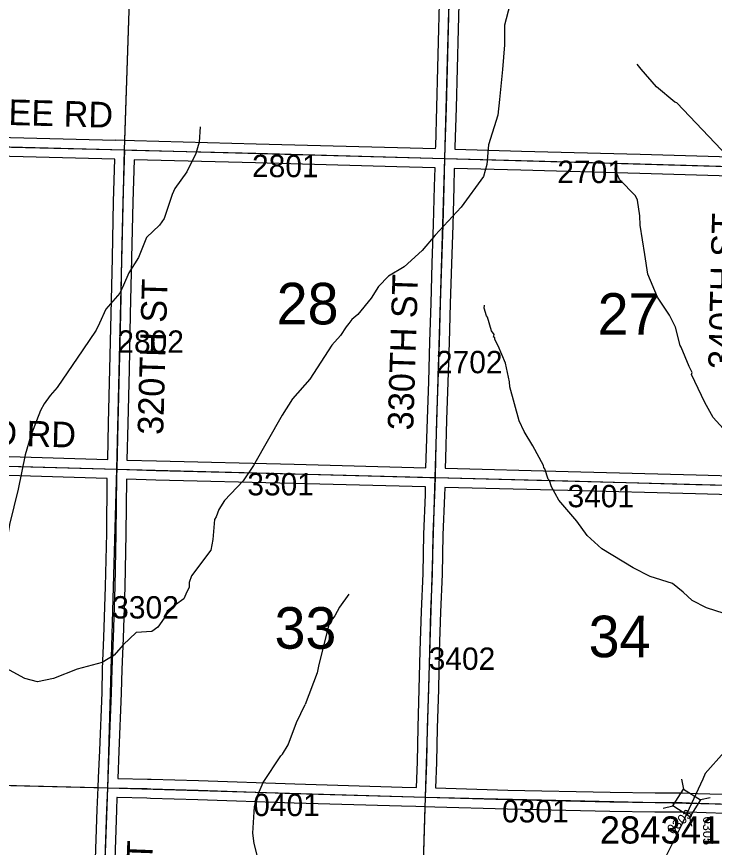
# Model space of a CAD drawing. Extents: x -132.8 to -73.3, y -60 to -26.
# Drawn here: x -108.333 to -106.152, y -50.892 to -48.294 of the extents above; entities that cross this region are included whole.
import ezdxf

# ---------------------------------------------------------------- set-up
doc = ezdxf.new("R2010")
doc.units = 0
for name, color, linetype in [('tdCoHydroRiver', 7, 'Continuous'), ('tdCoSecRdNmbr', 7, 'Continuous'), ('tdCoSecRdTxt', 7, 'Continuous'), ('tdCoSecRteBand', 7, 'Continuous'), ('tdCoSecRteCL', 7, 'Continuous'), ('tdCoSectLine', 7, 'Continuous'), ('tdCoSectLinePart', 7, 'Continuous'), ('tdCoSectNmbr', 7, 'Continuous'), ('tdCoStrucSec', 7, 'Continuous'), ('tdCoStrucSecFHWANum', 7, 'Continuous'), ('tdCoSurfEarth', 7, 'Continuous'), ('tdCoSurfGravel', 7, 'Continuous'), ('tdCoTwpBndry', 7, 'Continuous'), ('tdCoTwpBndryShd', 7, 'Continuous')]:
    doc.layers.add(name, color=color, linetype=linetype)

msp = doc.modelspace()

# ---------------------------------------------------------------- linework, layer by layer
at = {"layer": 'tdCoHydroRiver'}
for points in [[(-106.7802, -48.2124), (-106.808, -48.3206), (-106.8079, -48.3821), (-106.8145, -48.4592), (-106.8231, -48.5537), (-106.829, -48.6024), (-106.858, -48.6948), (-106.8626, -48.7562), (-106.873, -48.7939), (-106.9432, -48.89), (-107.0242, -48.978), (-107.0648, -49.0259), (-107.1212, -49.0766), (-107.1708, -49.1054), (-107.2016, -49.1378), (-107.2246, -49.1751), (-107.2668, -49.2261), (-107.2846, -49.2415)], [(-106.0507, -48.7947), (-106.2694, -48.5638), (-106.2756, -48.5621), (-106.3329, -48.5134), (-106.3805, -48.4586), (-106.3927, -48.4425)], [(-107.7594, -48.6385), (-107.7622, -48.6873), (-107.7724, -48.7218), (-107.8007, -48.7795), (-107.8382, -48.8322), (-107.8466, -48.8509), (-107.872, -48.926), (-107.8867, -48.9462), (-107.9271, -48.9847), (-107.9522, -49.0472), (-107.9818, -49.0954), (-107.9985, -49.1344), (-108.0102, -49.1594), (-108.054, -49.2088)], [(-106.094, -49.6155), (-106.1555, -49.5478), (-106.1812, -49.5014), (-106.2233, -49.4137), (-106.2216, -49.4074), (-106.2306, -49.3882), (-106.256, -49.3277), (-106.2591, -49.3229), (-106.2735, -49.2657), (-106.2915, -49.2274), (-106.3296, -49.1713), (-106.3595, -49.0996), (-106.369, -49.0379), (-106.3842, -48.946), (-106.3851, -48.9176), (-106.3918, -48.8685), (-106.3978, -48.8542), (-106.4487, -48.804), (-106.4622, -48.7737), (-106.462, -48.7674)], [(-108.054, -49.2088), (-108.0739, -49.2525), (-108.0839, -49.2743), (-108.1264, -49.3364), (-108.2066, -49.4544), (-108.2277, -49.4791), (-108.2473, -49.5055), (-108.2588, -49.5257), (-108.2891, -49.6039), (-108.3063, -49.665), (-108.3278, -49.7717), (-108.3557, -49.8831), (-108.3908, -50.0952), (-108.3979, -50.1297), (-108.3999, -50.2133), (-108.3969, -50.2197), (-108.3935, -50.2734), (-108.4001, -50.2874)], [(-106.0695, -50.1778), (-106.176, -50.1436), (-106.2213, -50.1205), (-106.249, -50.0946), (-106.2831, -50.0669), (-106.352, -50.0448), (-106.4051, -50.0183), (-106.5031, -49.9591), (-106.5494, -49.917), (-106.5815, -49.872), (-106.6383, -49.806), (-106.661, -49.7644), (-106.6668, -49.7454), (-106.6715, -49.7405), (-106.6818, -49.7087), (-106.6848, -49.7039), (-106.6862, -49.6976), (-106.7195, -49.6368), (-106.7468, -49.592), (-106.7618, -49.5585), (-106.7908, -49.4521), (-106.792, -49.4363), (-106.8049, -49.3776), (-106.8272, -49.3234), (-106.8378, -49.3043), (-106.8377, -49.2979), (-106.8424, -49.2963), (-106.8406, -49.2884), (-106.8482, -49.2772), (-106.8614, -49.2343), (-106.8644, -49.2295), (-106.8718, -49.2056), (-106.87, -49.1962)], [(-107.2846, -49.2415), (-107.2943, -49.2539), (-107.3025, -49.2647), (-107.3205, -49.2911), (-107.348, -49.322), (-107.4168, -49.4276), (-107.4704, -49.4894), (-107.5032, -49.5407), (-107.5922, -49.6979), (-107.6249, -49.746), (-107.6832, -49.8077), (-107.7012, -49.8357), (-107.7096, -49.8591), (-107.7146, -49.8669), (-107.7192, -49.9299), (-107.7263, -49.9629), (-107.7866, -50.0435), (-107.7934, -50.0638), (-107.7938, -50.0796), (-107.8005, -50.0936), (-107.8105, -50.1155), (-107.8361, -50.1338), (-107.8619, -50.1537), (-107.8719, -50.1755), (-107.8915, -50.2034), (-107.9107, -50.2172), (-107.9598, -50.2207), (-108.0001, -50.2592), (-108.0277, -50.2917), (-108.0661, -50.3144), (-108.144, -50.3346), (-108.2173, -50.3644), (-108.268, -50.3742), (-108.3072, -50.3638), (-108.3665, -50.3324)], [(-107.294, -50.101), (-107.3234, -50.1413), (-107.3382, -50.1678), (-107.3561, -50.191), (-107.3893, -50.3259), (-107.393, -50.3463), (-107.431, -50.4459)], [(-107.5762, -50.9372), (-107.5907, -50.8801), (-107.5946, -50.8484), (-107.5895, -50.7649), (-107.5775, -50.7258), (-107.5625, -50.6899), (-107.5068, -50.606), (-107.502, -50.6014), (-107.4839, -50.5718), (-107.4586, -50.5014), (-107.431, -50.4459)], [(-105.9869, -50.4789), (-106.0741, -50.5567), (-106.1208, -50.595), (-106.1808, -50.6614), (-106.1875, -50.6786), (-106.259, -50.8315), (-106.317, -50.9484), (-106.4196, -51.1479), (-106.4228, -51.1494), (-106.5388, -51.3801), (-106.5477, -51.4225), (-106.5472, -51.6008), (-106.5669, -51.7196), (-106.5745, -51.7646), (-106.583, -51.7926), (-106.63, -51.8954), (-106.6352, -51.9158)]]:
    msp.add_lwpolyline(points, dxfattribs=at)
at = {"layer": 'tdCoSecRteBand'}
for points in [[(-108.3943, -48.6711), (-108.0244, -48.6802), (-108.0243, -48.6802), (-108.0243, -48.68), (-107.9943, -48.6809), (-107.9644, -48.6816), (-107.9644, -48.6817), (-107.5843, -48.6916), (-107.5842, -48.6916), (-107.5842, -48.6916), (-107.1426, -48.7037), (-107.1425, -48.7037), (-107.1425, -48.7037), (-107.0231, -48.707), (-107.0231, -48.707), (-107.0229, -48.7005), (-107.0194, -48.5777), (-107.016, -48.4547), (-107.0128, -48.3319), (-107.0128, -48.3319), (-107.0128, -48.3319), (-107.0095, -48.2125)], [(-106.9496, -48.2142), (-106.9528, -48.3335), (-106.956, -48.4563), (-106.956, -48.4563), (-106.956, -48.4564), (-106.9594, -48.5794), (-106.9629, -48.7022), (-106.9629, -48.7022), (-106.9629, -48.7023), (-106.9631, -48.7087), (-106.7549, -48.7145), (-106.3833, -48.7246), (-106.3832, -48.7246), (-106.3832, -48.7246), (-106.029, -48.735)], [(-108.0483, -49.6791), (-108.0458, -49.5653), (-108.0458, -49.5652), (-108.0458, -49.5652), (-108.0413, -49.3966), (-108.0376, -49.2245), (-108.0376, -49.2245), (-108.0376, -49.2245), (-108.0337, -49.0482), (-108.03, -48.8721), (-108.03, -48.872), (-108.03, -48.8719), (-108.0261, -48.7402), (-108.3959, -48.7311)], [(-107.0533, -49.705), (-107.0527, -49.6751), (-107.0527, -49.675), (-107.0527, -49.6748), (-107.049, -49.5535), (-107.049, -49.5534), (-107.049, -49.5533), (-107.0448, -49.435), (-107.0409, -49.3116), (-107.0374, -49.1901), (-107.034, -49.0658), (-107.034, -49.0657), (-107.034, -49.0656), (-107.0298, -48.9441), (-107.0266, -48.8258), (-107.0266, -48.8258), (-107.0266, -48.8258), (-107.0248, -48.767), (-107.1442, -48.7636), (-107.5858, -48.7516), (-107.9661, -48.7416), (-107.97, -48.8735), (-107.9737, -49.0495), (-107.9737, -49.0495), (-107.9737, -49.0495), (-107.9777, -49.2258), (-107.9814, -49.3979), (-107.9814, -49.398), (-107.9814, -49.3981), (-107.9858, -49.5667), (-107.9883, -49.6809), (-107.896, -49.6837), (-107.4657, -49.6943), (-107.4657, -49.6943), (-107.4657, -49.6943), (-107.0533, -49.705)], [(-106.0308, -48.795), (-106.3849, -48.7846), (-106.7565, -48.7745), (-106.7565, -48.7745), (-106.7565, -48.7745), (-106.9648, -48.7687), (-106.9648, -48.7687), (-106.9666, -48.8275), (-106.9698, -48.9458), (-106.9698, -48.946), (-106.9698, -48.9461), (-106.974, -49.0675), (-106.9774, -49.1917), (-106.9774, -49.1917), (-106.9774, -49.1918), (-106.9809, -49.3133), (-106.9809, -49.3134), (-106.9809, -49.3134), (-106.9848, -49.437), (-106.9848, -49.437), (-106.9848, -49.4371), (-106.989, -49.5554), (-106.9927, -49.6765), (-106.9934, -49.7066), (-106.9932, -49.7066), (-106.6088, -49.7165), (-106.6087, -49.7165), (-106.6087, -49.7165), (-106.209, -49.7271), (-106.209, -49.7271), (-106.2089, -49.7271), (-106.0593, -49.7313)], [(-108.3563, -49.6698), (-108.0483, -49.6791)], [(-108.0874, -50.9595), (-108.0808, -50.7738), (-108.0808, -50.7737), (-108.0808, -50.7736), (-108.078, -50.7047), (-108.0773, -50.675), (-108.0768, -50.675), (-108.0734, -50.5894), (-108.0734, -50.5894), (-108.0734, -50.5894), (-108.066, -50.408), (-108.0645, -50.3345), (-108.0645, -50.3342), (-108.0645, -50.3339), (-108.0603, -50.2358), (-108.0549, -50.0761), (-108.0515, -49.9102), (-108.0496, -49.7393), (-108.0496, -49.7393), (-108.0496, -49.7391), (-108.0499, -49.7391), (-108.3581, -49.7298)], [(-107.0833, -50.705), (-107.0803, -50.6245), (-107.0781, -50.5178), (-107.0781, -50.5176), (-107.0781, -50.5175), (-107.0744, -50.3972), (-107.0717, -50.2782), (-107.0717, -50.2781), (-107.0717, -50.278), (-107.0677, -50.1547), (-107.0677, -50.1545), (-107.0677, -50.1543), (-107.0626, -50.0361), (-107.0604, -49.9132), (-107.0603, -49.9128), (-107.0603, -49.9124), (-107.0552, -49.7902), (-107.0546, -49.7651), (-107.0546, -49.765), (-107.0548, -49.765), (-107.0548, -49.765), (-107.4672, -49.7542), (-107.8976, -49.7436), (-107.8976, -49.7436), (-107.8977, -49.7436), (-107.9896, -49.7409), (-107.9915, -49.9111), (-107.9915, -49.9112), (-107.9915, -49.9114), (-107.9949, -50.0776), (-107.9949, -50.0778), (-107.9949, -50.078), (-108.0003, -50.238), (-108.0004, -50.2381), (-108.0004, -50.2383), (-108.0045, -50.3361), (-108.006, -50.4095), (-108.006, -50.4098), (-108.006, -50.4101), (-108.0134, -50.5918), (-108.0168, -50.6765), (-107.9239, -50.6789), (-107.9238, -50.6789), (-107.9238, -50.6789), (-107.9124, -50.6792), (-107.7647, -50.6835), (-107.7646, -50.6835), (-107.7645, -50.6836), (-107.4638, -50.6942), (-107.128, -50.7038), (-107.0833, -50.705)], [(-106.061, -49.7912), (-106.2106, -49.787), (-106.6103, -49.7764), (-106.9946, -49.7666), (-106.9952, -49.7918), (-106.9952, -49.7921), (-106.9952, -49.7924), (-107.0004, -49.9146), (-107.0026, -50.0375), (-107.0026, -50.0379), (-107.0026, -50.0383), (-107.0078, -50.1568), (-107.0117, -50.2797), (-107.0144, -50.3987), (-107.0144, -50.3988), (-107.0144, -50.399), (-107.0181, -50.5192), (-107.0203, -50.626), (-107.0203, -50.6263), (-107.0204, -50.6265), (-107.0234, -50.7067), (-106.7974, -50.7131), (-106.4775, -50.7198), (-106.337, -50.7218), (-106.2526, -50.7221), (-106.2522, -50.7222), (-106.2517, -50.7222), (-106.2045, -50.7237), (-106.0874, -50.7272)], [(-106.0891, -50.7872), (-106.2063, -50.7837), (-106.2064, -50.7837), (-106.2064, -50.7837), (-106.2533, -50.7821), (-106.3374, -50.7818), (-106.3375, -50.7818), (-106.3377, -50.7818), (-106.4785, -50.7798), (-106.4786, -50.7798), (-106.4787, -50.7798), (-106.7988, -50.7731), (-106.7989, -50.7731), (-106.799, -50.7731), (-107.0253, -50.7667), (-107.0256, -50.7667), (-107.0256, -50.767), (-107.0555, -50.7658), (-107.0853, -50.765), (-107.1297, -50.7637), (-107.1297, -50.7637), (-107.1297, -50.7637), (-107.4656, -50.7541), (-107.4657, -50.7541), (-107.4658, -50.7541), (-107.7666, -50.7435), (-107.9141, -50.7392), (-107.9255, -50.7388), (-108.0192, -50.7365), (-108.0193, -50.7369), (-108.0208, -50.776), (-108.0275, -50.9616)]]:
    msp.add_lwpolyline(points, dxfattribs=at)
at = {"layer": 'tdCoSecRteCL'}
for points in [[(-106.994, -48.7378), (-106.9929, -48.7014), (-106.9894, -48.5786), (-106.986, -48.4555), (-106.9828, -48.3327), (-106.9796, -48.2134), (-106.9759, -48.0905), (-106.9724, -47.9677), (-106.9687, -47.8457), (-106.9672, -47.7388), (-106.9613, -47.6252), (-106.9579, -47.5004), (-106.9544, -47.3769), (-106.9517, -47.2627), (-106.949, -47.1367), (-106.9448, -47.0134), (-106.9416, -46.8952), (-106.9386, -46.7719), (-106.9376, -46.7377)], [(-108.9929, -48.6847), (-108.821, -48.6888), (-108.3951, -48.7011), (-107.9952, -48.7109)], [(-108.019, -49.71), (-108.0158, -49.566), (-108.0113, -49.3973), (-108.0076, -49.2252), (-108.0037, -49.0488), (-108, -48.8728), (-107.9952, -48.7109)], [(-107.9952, -48.7109), (-107.9727, -48.7115), (-107.585, -48.7216), (-107.1434, -48.7336), (-106.994, -48.7378)], [(-107.024, -49.7358), (-107.0227, -49.6757), (-107.019, -49.5544), (-107.0148, -49.436), (-107.0109, -49.3125), (-107.0074, -49.1909), (-107.004, -49.0666), (-106.9998, -48.945), (-106.9966, -48.8267), (-106.994, -48.7378)], [(-106.994, -48.7378), (-106.7557, -48.7445), (-106.3841, -48.7546), (-106.0238, -48.7652), (-105.9999, -48.7658)], [(-109.0185, -49.6826), (-108.8238, -49.688), (-108.3572, -49.6998), (-108.019, -49.71)], [(-108.048, -50.7057), (-108.0434, -50.5906), (-108.036, -50.4089), (-108.0345, -50.3351), (-108.0303, -50.237), (-108.0249, -50.0769), (-108.0215, -49.9107), (-108.0195, -49.7327), (-108.019, -49.71)], [(-108.019, -49.71), (-107.8968, -49.7136), (-107.4665, -49.7242), (-107.0413, -49.7353), (-107.024, -49.7358)], [(-107.0545, -50.7359), (-107.0503, -50.6254), (-107.0481, -50.5184), (-107.0444, -50.398), (-107.0417, -50.2789), (-107.0378, -50.1556), (-107.0326, -50.037), (-107.0304, -49.9137), (-107.0252, -49.7911), (-107.024, -49.7358)], [(-107.024, -49.7358), (-106.6095, -49.7464), (-106.2098, -49.757), (-106.0302, -49.7621)], [(-108.1175, -52.6338), (-108.1129, -52.4932), (-108.106, -52.3181), (-108.0994, -52.1455), (-108.0917, -51.9504), (-108.0853, -51.7783), (-108.0797, -51.6523), (-108.0808, -51.6314), (-108.0737, -51.4639), (-108.0686, -51.3011), (-108.0631, -51.1307), (-108.0575, -50.9605), (-108.0508, -50.7748), (-108.048, -50.7057)], [(-108.048, -50.7057), (-107.9247, -50.7088), (-107.9133, -50.7092), (-107.7656, -50.7135), (-107.4647, -50.7241), (-107.1289, -50.7338), (-107.0545, -50.7359)], [(-107.0545, -50.7359), (-106.7982, -50.7431), (-106.4781, -50.7498), (-106.3372, -50.7518), (-106.2527, -50.7521), (-106.2054, -50.7537), (-106.0583, -50.7581)]]:
    msp.add_lwpolyline(points, dxfattribs=at)
at = {"layer": 'tdCoSectLine'}
for points in [[(-107.9955, -48.7109), (-107.962, -47.714)], [(-106.9943, -48.7378), (-106.9675, -47.7388)], [(-108.9933, -48.6847), (-107.9955, -48.7109)], [(-108.0194, -49.71), (-107.9955, -48.7109)], [(-107.9955, -48.7109), (-106.9943, -48.7378)], [(-107.0244, -49.7358), (-106.9943, -48.7378)], [(-106.9943, -48.7378), (-106.0003, -48.7658)], [(-109.0189, -49.6826), (-108.0194, -49.71)], [(-108.0484, -50.7057), (-108.0194, -49.71)], [(-108.0194, -49.71), (-107.0244, -49.7358)], [(-107.0549, -50.7359), (-107.0244, -49.7358)], [(-107.0244, -49.7358), (-106.0305, -49.7621)], [(-109.0466, -50.682), (-108.0484, -50.7057)], [(-108.0812, -51.6314), (-108.0484, -50.7057)], [(-108.0484, -50.7057), (-107.0549, -50.7359)], [(-107.0834, -51.665), (-107.0549, -50.7359)], [(-107.0549, -50.7359), (-106.0586, -50.7581)]]:
    msp.add_lwpolyline(points, dxfattribs=at)
at = {"layer": 'tdCoSectLinePart'}
for points in [[(-107.9945, -48.6812), (-107.963, -47.7439)], [(-109.0168, -50.6827), (-108.0779, -50.705)], [(-107.0834, -51.665), (-107.0558, -50.7658)]]:
    msp.add_lwpolyline(points, dxfattribs=at)
at = {"layer": 'tdCoStrucSec'}
for points in [[(-106.2545, -50.6796), (-106.2478, -50.7101), (-106.1952, -50.7439)], [(-106.3122, -50.7695), (-106.2816, -50.7628), (-106.2478, -50.7101)], [(-106.1646, -50.7372), (-106.1952, -50.7439), (-106.2289, -50.7965)], [(-106.2224, -50.8265), (-106.2289, -50.7965), (-106.2816, -50.7628)]]:
    msp.add_lwpolyline(points, dxfattribs=at)
at = {"layer": 'tdCoSurfEarth'}
msp.add_lwpolyline([(-107.0545, -50.7359), (-107.0503, -50.6254), (-107.0481, -50.5184), (-107.0444, -50.398), (-107.0417, -50.2789), (-107.0378, -50.1556), (-107.0326, -50.037), (-107.0304, -49.9137), (-107.0252, -49.7911), (-107.024, -49.7358)], dxfattribs=at)
at = {"layer": 'tdCoSurfGravel'}
for points in [[(-106.994, -48.7378), (-106.9929, -48.7014), (-106.9894, -48.5786), (-106.986, -48.4555), (-106.9828, -48.3327), (-106.9796, -48.2134), (-106.9759, -48.0905), (-106.9724, -47.9677), (-106.9687, -47.8457), (-106.9672, -47.7388)], [(-108.9929, -48.6847), (-108.821, -48.6888), (-108.3951, -48.7011), (-107.9952, -48.7109), (-107.9727, -48.7115), (-107.585, -48.7216), (-107.1434, -48.7336), (-106.994, -48.7378), (-106.7557, -48.7445), (-106.3841, -48.7546), (-106.0238, -48.7652), (-105.9999, -48.7658), (-105.6198, -48.7746), (-105.4994, -48.7771)], [(-108.019, -49.71), (-108.0158, -49.566), (-108.0113, -49.3973), (-108.0076, -49.2252), (-108.0037, -49.0488), (-108, -48.8728), (-107.9952, -48.7109)], [(-107.024, -49.7358), (-107.0227, -49.6757), (-107.019, -49.5544), (-107.0148, -49.436), (-107.0109, -49.3125), (-107.0074, -49.1909), (-107.004, -49.0666), (-106.9998, -48.945), (-106.9966, -48.8267), (-106.994, -48.7378)], [(-109.9817, -49.6584), (-109.9791, -49.6585), (-109.6349, -49.668), (-109.208, -49.6774), (-109.0185, -49.6826), (-108.8238, -49.688), (-108.3572, -49.6998), (-108.019, -49.71), (-107.8968, -49.7136), (-107.4665, -49.7242), (-107.0413, -49.7353), (-107.024, -49.7358), (-106.6095, -49.7464), (-106.2098, -49.757), (-106.0302, -49.7621)], [(-108.048, -50.7057), (-108.0434, -50.5906), (-108.036, -50.4089), (-108.0345, -50.3351), (-108.0303, -50.237), (-108.0249, -50.0769), (-108.0215, -49.9107), (-108.0195, -49.7327), (-108.019, -49.71)], [(-108.0808, -51.6314), (-108.0737, -51.4639), (-108.0686, -51.3011), (-108.0631, -51.1307), (-108.0575, -50.9605), (-108.0508, -50.7748), (-108.048, -50.7057)], [(-108.048, -50.7057), (-107.9247, -50.7088), (-107.9133, -50.7092), (-107.7656, -50.7135), (-107.4647, -50.7241), (-107.1289, -50.7338), (-107.0545, -50.7359)], [(-107.0545, -50.7359), (-106.7982, -50.7431), (-106.4781, -50.7498), (-106.3372, -50.7518), (-106.2527, -50.7521), (-106.2054, -50.7537), (-106.0583, -50.7581), (-105.9685, -50.7607), (-105.9086, -50.7624), (-105.7326, -50.7676)]]:
    msp.add_lwpolyline(points, dxfattribs=at)
at = {"layer": 'tdCoTwpBndry'}
msp.add_lwpolyline([(-109.0167, -50.6827), (-108.0784, -50.705)], dxfattribs=at)
at = {"layer": 'tdCoTwpBndryShd'}
msp.add_lwpolyline([(-120.9191, -50.3467), (-120.4215, -50.3572), (-119.924, -50.3677), (-119.4305, -50.3843), (-118.9369, -50.3941), (-117.9423, -50.429), (-116.9495, -50.4586), (-115.9494, -50.483), (-114.9961, -50.5127), (-114.0011, -50.5352), (-112.9865, -50.5642), (-112.0017, -50.5957), (-111.0051, -50.628), (-110.6406, -50.6427), (-110.0099, -50.6583), (-109.0466, -50.682), (-108.0484, -50.7057), (-107.0549, -50.7359), (-106.0586, -50.7581), (-105.063, -50.7875), (-104.0667, -50.813)], dxfattribs=at)

# ---------------------------------------------------------------- texts
at = {"layer": 'tdCoSecRdNmbr'}
for s, height, rotation, p in [('2801', 0.07, 359.9189, (-107.5972, -48.7962)), ('2701', 0.07, 359.9197, (-106.6427, -48.8146)), ('2802', 0.07, 359.9186, (-108.0182, -49.3454)), ('2702', 0.07, 359.9194, (-107.0221, -49.4094)), ('3301', 0.07, 359.9189, (-107.6119, -49.7914)), ('3401', 0.07, 359.9196, (-106.6107, -49.8286)), ('3302', 0.07, 359.9186, (-108.0343, -50.1766)), ('3402', 0.07, 359.9194, (-107.0449, -50.3371)), ('0401', 0.07, 359.9192, (-107.5934, -50.7945)), ('0301', 0.07, 359.9195, (-106.8155, -50.8143)), ('0303', 0.03, 43.4497, (-106.2824, -50.8535)), ('0305', 0.03, 269.9199, (-106.187, -50.7961))]:
    msp.add_text(s, height=height, rotation=rotation, dxfattribs=at).set_placement(p)
at = {"layer": 'tdCoSecRdTxt'}
for s, rotation, p in [('ELMTREE RD', 358.4432, (-108.7217, -48.6231)), ('340TH ST', 88.5444, (-106.0911, -49.3975)), ('330TH ST', 88.1835, (-107.0933, -49.5889)), ('320TH ST', 88.3627, (-107.875, -49.603)), ('DOGWOOD RD', 358.4406, (-108.9207, -49.6212)), ('320TH ST', 87.8289, (-107.9254, -51.3604))]:
    msp.add_text(s, height=0.08, rotation=rotation, dxfattribs=at).set_placement(p)
at = {"layer": 'tdCoSectNmbr'}
for s, rotation, p in [('28', 359.9189, (-107.5201, -49.2566)), ('27', 359.9197, (-106.5167, -49.2891)), ('33', 359.9189, (-107.5269, -50.271)), ('34', 359.9196, (-106.5449, -50.2977))]:
    msp.add_text(s, height=0.13, rotation=rotation, dxfattribs=at).set_placement(p)
at = {"layer": 'tdCoStrucSecFHWANum'}
msp.add_text('284341', height=0.085, dxfattribs=at).set_placement((-106.5098, -50.8804))

doc.saveas('drawing.dxf')
